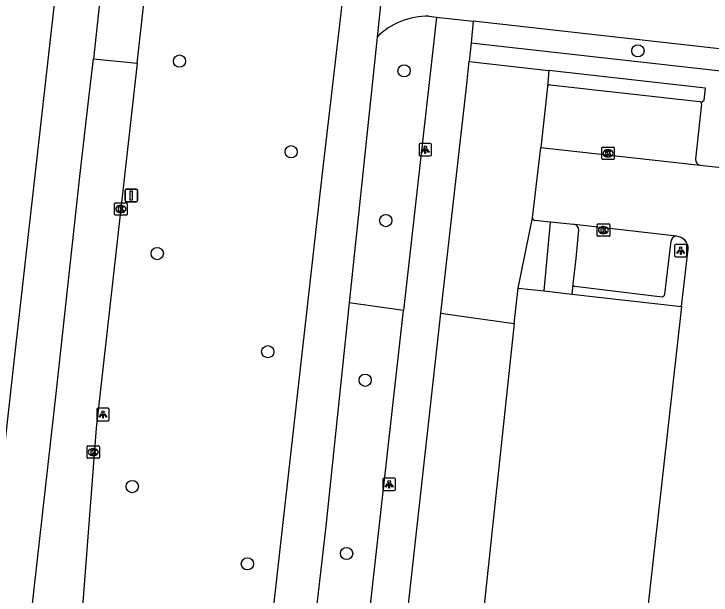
# Model space of a CAD drawing. Extents: x 162026 to 163499, y 387297 to 388169.
# Drawn here: x 162068.9 to 162124.6, y 387636.4 to 387682.9 of the extents above; entities that cross this region are included whole.
import ezdxf

# ---------------------------------------------------------------- set-up
doc = ezdxf.new("R2010")
doc.units = 0
for name, color, linetype in [('IMGEO_Berm_groen', 7, 'Continuous'), ('IMGEO_Boom', 7, 'Continuous'), ('IMGEO_Fietspad_gesloten', 7, 'Continuous'), ('IMGEO_Groenvoorziening', 7, 'Continuous'), ('IMGEO_Kolk', 7, 'Continuous'), ('IMGEO_Lichtpunt', 7, 'Continuous'), ('IMGEO_Pand', 7, 'Continuous'), ('IMGEO_Parkeervlak_open', 7, 'Continuous'), ('IMGEO_Rijbaan_lokaal_open', 7, 'Continuous'), ('IMGEO_Rijbaan_regionaal_gesloten', 7, 'Continuous'), ('IMGEO_Verkeersbordpaal', 7, 'Continuous'), ('IMGEO_Voetpad_open', 7, 'Continuous')]:
    doc.layers.add(name, color=color, linetype=linetype)

msp = doc.modelspace()

# ---------------------------------------------------------------- linework, layer by layer
at = {"layer": 'IMGEO_Berm_groen'}
msp.add_lwpolyline([(162100.033, 387659.157), (162095.684, 387659.769)], dxfattribs=at)
at = {"layer": 'IMGEO_Boom'}
for centre in [(162118.762, 387679.927), (162082.118, 387679.103), (162100.072, 387678.323), (162091.048, 387671.852), (162098.608, 387666.347), (162080.341, 387663.711), (162089.173, 387655.864), (162096.959, 387653.579), (162078.347, 387645.078), (162095.478, 387639.723), (162087.546, 387638.902)]:
    msp.add_circle(centre, 0.489, dxfattribs=at)
at = {"layer": 'IMGEO_Fietspad_gesloten'}
for points in [[(162089.208, 387631.54), (162093.527, 387669.911), (162095.805, 387689.61)], [(162098.729, 387688.74), (162097.909, 387681.02)], [(162102.056, 387682.692), (162102.663, 387682.624)], [(162102.663, 387682.624), (162105.607, 387682.293)], [(162159.206, 387676.275), (162105.607, 387682.293)], [(162097.909, 387681.02), (162095.684, 387659.769)], [(162095.684, 387659.769), (162093.817, 387641.924), (162088.785, 387598.25), (162087.719, 387589.002), (162086.365, 387577.251)]]:
    msp.add_lwpolyline(points, dxfattribs=at)
msp.add_arc((162101.93, 387677.025), 5.668, 88.7281, 135.1888, dxfattribs=at)
at = {"layer": 'IMGEO_Groenvoorziening'}
for points in [[(162111.648, 387678.354), (162111.537, 387677.056)], [(162109.18, 387660.953), (162110.341, 387666.555)], [(162103.023, 387658.934), (162105.237, 387658.623), (162108.876, 387658.111)]]:
    msp.add_lwpolyline(points, dxfattribs=at)
at = {"layer": 'IMGEO_Kolk'}
for p, q in [((162115.873, 387671.301), (162115.873, 387672.153)), ((162115.948, 387672.227), (162116.8, 387672.227)), ((162116.361, 387672.007), (162116.386, 387672.007)), ((162116.874, 387672.153), (162116.874, 387671.301)), ((162116.8, 387671.227), (162115.948, 387671.227)), ((162116.384, 387671.447), (162116.359, 387671.447)), ((162076.931, 387666.847), (162076.931, 387667.699)), ((162077.006, 387667.773), (162077.858, 387667.773)), ((162077.419, 387667.553), (162077.444, 387667.553)), ((162077.932, 387667.699), (162077.932, 387666.847)), ((162077.858, 387666.773), (162077.006, 387666.773)), ((162077.442, 387666.993), (162077.417, 387666.993)), ((162115.508, 387665.166), (162115.508, 387666.018)), ((162115.583, 387666.092), (162116.435, 387666.092)), ((162115.996, 387665.872), (162116.021, 387665.872)), ((162116.509, 387666.018), (162116.509, 387665.166)), ((162116.435, 387665.092), (162115.583, 387665.092)), ((162116.019, 387665.312), (162115.994, 387665.312)), ((162074.728, 387647.411), (162074.728, 387648.263)), ((162074.803, 387648.337), (162075.655, 387648.337)), ((162075.216, 387648.117), (162075.241, 387648.117)), ((162075.729, 387648.263), (162075.729, 387647.411)), ((162075.655, 387647.337), (162074.803, 387647.337)), ((162075.239, 387647.557), (162075.214, 387647.557))]:
    msp.add_line(p, q, dxfattribs=at)
for points in [[(162115.873, 387671.301), (162115.873, 387672.153)], [(162115.948, 387672.227), (162116.8, 387672.227)], [(162116.194, 387671.927), (162116.317, 387671.927), (162116.317, 387671.776), (162116.447, 387671.927), (162116.611, 387671.927), (162116.465, 387671.776), (162116.618, 387671.527), (162116.466, 387671.527), (162116.381, 387671.691), (162116.317, 387671.624), (162116.317, 387671.527), (162116.194, 387671.527), (162116.194, 387671.927)], [(162116.874, 387672.153), (162116.874, 387671.301)], [(162116.8, 387671.227), (162115.948, 387671.227)], [(162076.931, 387666.847), (162076.931, 387667.699)], [(162077.006, 387667.773), (162077.858, 387667.773)], [(162077.252, 387667.473), (162077.375, 387667.473), (162077.375, 387667.322), (162077.505, 387667.473), (162077.669, 387667.473), (162077.523, 387667.322), (162077.676, 387667.073), (162077.524, 387667.073), (162077.439, 387667.237), (162077.375, 387667.17), (162077.375, 387667.073), (162077.252, 387667.073), (162077.252, 387667.473)], [(162077.932, 387667.699), (162077.932, 387666.847)], [(162077.858, 387666.773), (162077.006, 387666.773)], [(162115.508, 387665.166), (162115.508, 387666.018)], [(162115.583, 387666.092), (162116.435, 387666.092)], [(162115.829, 387665.792), (162115.952, 387665.792), (162115.952, 387665.641), (162116.082, 387665.792), (162116.246, 387665.792), (162116.1, 387665.641), (162116.253, 387665.392), (162116.101, 387665.392), (162116.016, 387665.556), (162115.952, 387665.489), (162115.952, 387665.392), (162115.829, 387665.392), (162115.829, 387665.792)], [(162116.509, 387666.018), (162116.509, 387665.166)], [(162116.435, 387665.092), (162115.583, 387665.092)], [(162074.728, 387647.411), (162074.728, 387648.263)], [(162074.803, 387648.337), (162075.655, 387648.337)], [(162075.049, 387648.037), (162075.172, 387648.037), (162075.172, 387647.886), (162075.302, 387648.037), (162075.466, 387648.037), (162075.32, 387647.886), (162075.473, 387647.637), (162075.321, 387647.637), (162075.236, 387647.801), (162075.172, 387647.734), (162075.172, 387647.637), (162075.049, 387647.637), (162075.049, 387648.037)], [(162075.729, 387648.263), (162075.729, 387647.411)], [(162075.655, 387647.337), (162074.803, 387647.337)]]:
    msp.add_lwpolyline(points, dxfattribs=at)
for centre, start, end in [((162115.95, 387672.151), 91.552, 178.448), ((162115.95, 387672.151), 91.552, 178.448), ((162116.798, 387672.151), 1.552, 88.448), ((162116.798, 387672.151), 1.552, 88.448), ((162115.95, 387671.303), 181.552, 268.448), ((162115.95, 387671.303), 181.552, 268.448), ((162116.798, 387671.303), 271.552, 358.448), ((162116.798, 387671.303), 271.552, 358.448), ((162077.008, 387667.697), 91.552, 178.448), ((162077.008, 387667.697), 91.552, 178.448), ((162077.856, 387667.697), 1.552, 88.448), ((162077.856, 387667.697), 1.552, 88.448), ((162077.008, 387666.849), 181.552, 268.448), ((162077.008, 387666.849), 181.552, 268.448), ((162077.856, 387666.849), 271.552, 358.448), ((162077.856, 387666.849), 271.552, 358.448), ((162115.585, 387666.016), 91.552, 178.448), ((162115.585, 387666.016), 91.552, 178.448), ((162116.433, 387666.016), 1.552, 88.448), ((162116.433, 387666.016), 1.552, 88.448), ((162115.585, 387665.168), 181.552, 268.448), ((162115.585, 387665.168), 181.552, 268.448), ((162116.433, 387665.168), 271.552, 358.448), ((162116.433, 387665.168), 271.552, 358.448), ((162074.805, 387648.261), 91.552, 178.448), ((162074.805, 387648.261), 91.552, 178.448), ((162075.653, 387648.261), 1.552, 88.448), ((162075.653, 387648.261), 1.552, 88.448), ((162074.805, 387647.413), 181.552, 268.448), ((162074.805, 387647.413), 181.552, 268.448), ((162075.653, 387647.413), 271.552, 358.448), ((162075.653, 387647.413), 271.552, 358.448)]:
    msp.add_arc(centre, 0.0765, start, end, dxfattribs=at)
for centre, major_axis, ratio, start_param, end_param in [((162116.36, 387671.727), (-0.387, 0.002), 0.722429, 4.712389, 7.853982), ((162116.385, 387671.727), (-0.39, 0.002), 0.717154, 1.570796, 4.712389), ((162077.418, 387667.273), (-0.387, 0.002), 0.722429, 4.712389, 7.853982), ((162077.443, 387667.273), (-0.39, 0.002), 0.717154, 1.570796, 4.712389), ((162115.995, 387665.592), (-0.387, 0.002), 0.722429, 4.712389, 7.853982), ((162116.02, 387665.592), (-0.39, 0.002), 0.717154, 1.570796, 4.712389), ((162075.215, 387647.837), (-0.387, 0.002), 0.722429, 4.712389, 7.853982), ((162075.24, 387647.837), (-0.39, 0.002), 0.717154, 1.570796, 4.712389)]:
    msp.add_ellipse(centre, major_axis=major_axis, ratio=ratio, start_param=start_param, end_param=end_param, dxfattribs=at)
at = {"layer": 'IMGEO_Lichtpunt'}
for p, q in [((162101.265, 387672.424), (162101.265, 387671.617)), ((162101.265, 387672.424), (162101.265, 387671.617)), ((162102.167, 387672.519), (162101.359, 387672.519)), ((162102.167, 387672.519), (162101.359, 387672.519)), ((162102.261, 387671.617), (162102.261, 387672.424)), ((162102.261, 387671.617), (162102.261, 387672.424)), ((162101.359, 387671.523), (162102.167, 387671.523)), ((162101.359, 387671.523), (162102.167, 387671.523)), ((162121.687, 387664.353), (162121.687, 387663.546)), ((162121.687, 387664.353), (162121.687, 387663.546)), ((162122.589, 387664.448), (162121.781, 387664.448)), ((162122.589, 387664.448), (162121.781, 387664.448)), ((162122.683, 387663.546), (162122.683, 387664.353)), ((162122.683, 387663.546), (162122.683, 387664.353)), ((162121.781, 387663.452), (162122.589, 387663.452)), ((162121.781, 387663.452), (162122.589, 387663.452)), ((162075.508, 387651.244), (162075.508, 387650.437)), ((162075.508, 387651.244), (162075.508, 387650.437)), ((162076.41, 387651.339), (162075.602, 387651.339)), ((162076.41, 387651.339), (162075.602, 387651.339)), ((162076.504, 387650.437), (162076.504, 387651.244)), ((162076.504, 387650.437), (162076.504, 387651.244)), ((162075.602, 387650.343), (162076.41, 387650.343)), ((162075.602, 387650.343), (162076.41, 387650.343)), ((162098.381, 387645.66), (162098.381, 387644.853)), ((162098.381, 387645.66), (162098.381, 387644.853)), ((162099.283, 387645.755), (162098.475, 387645.755)), ((162099.283, 387645.755), (162098.475, 387645.755)), ((162099.377, 387644.853), (162099.377, 387645.66)), ((162099.377, 387644.853), (162099.377, 387645.66)), ((162098.475, 387644.759), (162099.283, 387644.759)), ((162098.475, 387644.759), (162099.283, 387644.759))]:
    msp.add_line(p, q, dxfattribs=at)
for points in [[(162101.639, 387672.088), (162101.678, 387672.06), (162101.49, 387671.798), (162101.452, 387671.825), (162101.639, 387672.088)], [(162101.741, 387672.04), (162101.788, 387672.04), (162101.788, 387671.718), (162101.741, 387671.718), (162101.741, 387672.04)], [(162101.851, 387672.06), (162101.889, 387672.087), (162102.076, 387671.825), (162102.037, 387671.797), (162101.851, 387672.06)], [(162122.061, 387664.017), (162122.1, 387663.989), (162121.912, 387663.727), (162121.874, 387663.754), (162122.061, 387664.017)], [(162122.163, 387663.969), (162122.21, 387663.969), (162122.21, 387663.647), (162122.163, 387663.647), (162122.163, 387663.969)], [(162122.273, 387663.989), (162122.311, 387664.016), (162122.498, 387663.754), (162122.459, 387663.726), (162122.273, 387663.989)], [(162075.882, 387650.908), (162075.921, 387650.88), (162075.733, 387650.618), (162075.695, 387650.645), (162075.882, 387650.908)], [(162075.984, 387650.86), (162076.031, 387650.86), (162076.031, 387650.538), (162075.984, 387650.538), (162075.984, 387650.86)], [(162076.094, 387650.88), (162076.132, 387650.907), (162076.319, 387650.645), (162076.28, 387650.617), (162076.094, 387650.88)], [(162098.755, 387645.324), (162098.794, 387645.296), (162098.606, 387645.034), (162098.568, 387645.061), (162098.755, 387645.324)], [(162098.857, 387645.276), (162098.904, 387645.276), (162098.904, 387644.954), (162098.857, 387644.954), (162098.857, 387645.276)], [(162098.967, 387645.296), (162099.005, 387645.323), (162099.192, 387645.061), (162099.153, 387645.033), (162098.967, 387645.296)]]:
    msp.add_lwpolyline(points, dxfattribs=at)
for centre in [(162101.764, 387672.222), (162122.186, 387664.151), (162076.007, 387651.042), (162098.88, 387645.458)]:
    msp.add_circle(centre, 0.0994, dxfattribs=at)
for centre, start, end in [((162101.359, 387672.424), 90, 180), ((162101.359, 387672.424), 90, 180), ((162102.167, 387672.424), 0, 90), ((162102.167, 387672.424), 0, 90), ((162101.359, 387671.617), 180, 270), ((162101.359, 387671.617), 180, 270), ((162102.167, 387671.617), 270, 0), ((162102.167, 387671.617), 270, 360), ((162121.781, 387664.353), 90, 180), ((162121.781, 387664.353), 90, 180), ((162122.589, 387664.353), 0, 90), ((162122.589, 387664.353), 0, 90), ((162121.781, 387663.546), 180, 270), ((162121.781, 387663.546), 180, 270), ((162122.589, 387663.546), 270, 0), ((162122.589, 387663.546), 270, 360), ((162075.602, 387651.244), 90, 180), ((162075.602, 387651.244), 90, 180), ((162076.41, 387651.244), 0, 90), ((162076.41, 387651.244), 0, 90), ((162075.602, 387650.437), 180, 270), ((162075.602, 387650.437), 180, 270), ((162076.41, 387650.437), 270, 0), ((162076.41, 387650.437), 270, 360), ((162098.475, 387645.66), 90, 180), ((162098.475, 387645.66), 90, 180), ((162099.283, 387645.66), 0, 90), ((162099.283, 387645.66), 0, 90), ((162098.475, 387644.853), 180, 270), ((162098.475, 387644.853), 180, 270), ((162099.283, 387644.853), 270, 0), ((162099.283, 387644.853), 270, 360)]:
    msp.add_arc(centre, 0.0946, start, end, dxfattribs=at)
at = {"layer": 'IMGEO_Pand'}
for points in [[(162108.876, 387658.111), (162109.18, 387660.953)], [(162109.18, 387660.953), (162111.268, 387660.718)], [(162111.268, 387660.718), (162113.472, 387660.469)], [(162113.472, 387660.469), (162122.236, 387659.482)], [(162122.236, 387659.482), (162118.931, 387629.977)], [(162108.876, 387658.111), (162104.764, 387619.607), (162116.563, 387618.274), (162112.88, 387586.426), (162123.67, 387585.284)]]:
    msp.add_lwpolyline(points, dxfattribs=at)
at = {"layer": 'IMGEO_Parkeervlak_open'}
for points in [[(162111.537, 387677.056), (162110.99, 387672.195)], [(162111.759, 387677.216), (162123.699, 387675.865)], [(162120.92, 387660.46), (162121.425, 387664.709)], [(162113.711, 387661.094), (162120.703, 387660.247)]]:
    msp.add_lwpolyline(points, dxfattribs=at)
for centre, radius, start, end in [((162111.735, 387677.016), 0.202, 83.1183, 168.4438), ((162123.7, 387675.72), 0.145, 35.4187, 90.3015), ((162121.826, 387664.692), 0.402, 98.7624, 177.5972), ((162121.826, 387664.739), 0.355, 85.0407, 99.9384), ((162113.72, 387661.255), 0.162, 185.4676, 266.8393), ((162120.377, 387660.796), 0.639, 300.6967, 328.2373)]:
    msp.add_arc(centre, radius, start, end, dxfattribs=at)
at = {"layer": 'IMGEO_Rijbaan_lokaal_open'}
for points in [[(162110.341, 387666.555), (162110.99, 387672.195)], [(162110.99, 387672.195), (162123.744, 387670.768)], [(162123.744, 387670.768), (162125.425, 387670.584)], [(162111.782, 387666.22), (162110.506, 387666.358)], [(162113.703, 387666.028), (162113.621, 387666.037), (162111.782, 387666.22)], [(162121.857, 387665.093), (162113.703, 387666.028)], [(162122.236, 387659.482), (162122.792, 387664.051)]]:
    msp.add_lwpolyline(points, dxfattribs=at)
for centre, radius, start, end in [((162110.583, 387666.59), 0.245, 188.2914, 251.6052), ((162121.767, 387664.071), 1.026, 358.8654, 84.9386)]:
    msp.add_arc(centre, radius, start, end, dxfattribs=at)
at = {"layer": 'IMGEO_Rijbaan_regionaal_gesloten'}
for points in [[(162118.847, 388167.319), (162118.784, 388163.821), (162118.414, 388149.01), (162117.683, 388128.448), (162116.859, 388112.665), (162115.926, 388096.828), (162114.902, 388081.118), (162113.723, 388065.297), (162112.335, 388048.541), (162109.282, 388016.74), (162106.505, 387990.085), (162103.819, 387966.184), (162094.856, 387886.497), (162087.297, 387818.939), (162079.611, 387750.509), (162073.014, 387691.729), (162068.986, 387656.002), (162065.336, 387623.382), (162060.869, 387583.595), (162055.598, 387536.533), (162051.705, 387501.521), (162046.313, 387453.259)], [(162088.603, 387799.212), (162087.295, 387787.326), (162085.201, 387768.576), (162084.544, 387762.714), (162084.078, 387758.661), (162083.319, 387751.567), (162080.868, 387729.662), (162079.748, 387719.741), (162078.212, 387705.889), (162076.773, 387693.182), (162076.108, 387687.192), (162075.235, 387679.285)], [(162078.737, 387678.932), (162080.161, 387691.589), (162086.309, 387746.228), (162086.722, 387750), (162087.548, 387757.532), (162087.851, 387760.085), (162088.403, 387762.729)], [(162069.824, 387630.731), (162072.278, 387652.748), (162074.184, 387670.118), (162074.872, 387676.127), (162075.235, 387679.285)], [(162075.235, 387679.285), (162078.737, 387678.932)], [(162078.737, 387678.932), (162075.453, 387649.755), (162073.957, 387630.261), (162073.874, 387626.787), (162074.15, 387615.148), (162079.544, 387500), (162080.248, 387483.154), (162080.393, 387480.335)]]:
    msp.add_lwpolyline(points, dxfattribs=at)
at = {"layer": 'IMGEO_Verkeersbordpaal'}
for p, q in [((162077.77, 387667.952), (162077.77, 387668.752)), ((162077.77, 387668.752), (162077.77, 387667.952)), ((162077.87, 387668.852), (162078.66, 387668.852)), ((162078.66, 387668.852), (162077.87, 387668.852)), ((162078.76, 387668.752), (162078.76, 387667.952)), ((162078.76, 387667.952), (162078.76, 387668.752)), ((162078.66, 387667.852), (162077.87, 387667.852)), ((162077.87, 387667.852), (162078.66, 387667.852))]:
    msp.add_line(p, q, dxfattribs=at)
msp.add_lwpolyline([(162078.19, 387668.727), (162078.34, 387668.727), (162078.34, 387667.977), (162078.19, 387667.977), (162078.19, 387668.727)], dxfattribs=at)
for centre, start, end in [((162077.87, 387668.752), 90, 180), ((162077.87, 387668.752), 90, 180), ((162078.66, 387668.752), 0, 90), ((162078.66, 387668.752), 360, 90), ((162077.87, 387667.952), 180, 270), ((162077.87, 387667.952), 180, 270), ((162078.66, 387667.952), 270, 0), ((162078.66, 387667.952), 270, 0)]:
    msp.add_arc(centre, 0.1, start, end, dxfattribs=at)
at = {"layer": 'IMGEO_Voetpad_open'}
for points in [[(162102.663, 387682.624), (162102.473, 387680.926), (162100.033, 387659.157)], [(162105.607, 387682.293), (162105.422, 387680.56), (162105.439, 387680.558)], [(162105.439, 387680.558), (162105.278, 387679.073)], [(162105.439, 387680.558), (162106.116, 387680.474), (162126.346, 387678.207), (162159.943, 387674.378)], [(162103.023, 387658.934), (162105.081, 387677.259), (162105.278, 387679.073)], [(162105.278, 387679.073), (162111.648, 387678.354)], [(162123.818, 387675.804), (162124.071, 387675.982), (162124.156, 387676.943), (162111.648, 387678.354)], [(162123.841, 387675.693), (162123.366, 387671.253)], [(162111.268, 387660.718), (162111.782, 387666.22)], [(162114.027, 387665.601), (162113.791, 387663.318), (162113.565, 387661.299)], [(162113.559, 387661.24), (162113.472, 387660.469)], [(162089.38, 387549.805), (162089.039, 387552.072), (162088.912, 387553.622), (162088.832, 387557.702), (162089.116, 387561.772), (162091.906, 387586.663), (162093.16, 387597.85), (162100.033, 387659.157)], [(162095.191, 387588.673), (162103.023, 387658.934)]]:
    msp.add_lwpolyline(points, dxfattribs=at)
for centre, radius, start, end in [((162123.702, 387675.722), 0.142, 348.2474, 35.1655), ((162123.844, 387671.236), 0.479, 177.9731, 257.8913), ((162113.615, 387665.625), 0.413, 356.7284, 77.6528), ((162113.705, 387661.255), 0.146, 162.5039, 185.8826)]:
    msp.add_arc(centre, radius, start, end, dxfattribs=at)

doc.saveas('drawing.dxf')
